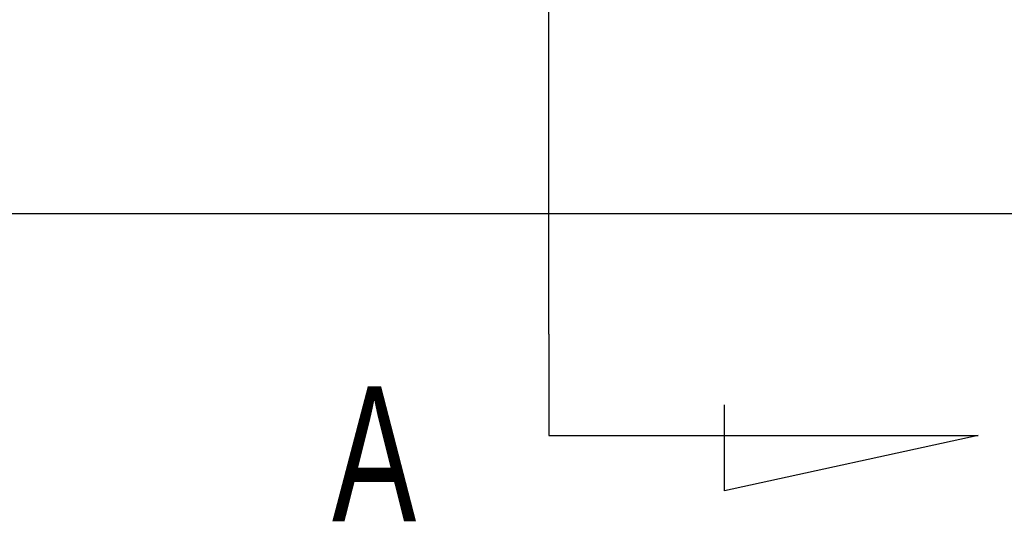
# Model space of a CAD drawing. Header units: millimetres. Extents: x -257 to 3135, y -1556 to 860.
# Tile 446 of 633: x 1324 to 1349, y -1012 to -999. Entities that reach past the tile are written whole.
import ezdxf

# ---------------------------------------------------------------- set-up
doc = ezdxf.new("R2010")
doc.units = ezdxf.units.MM
doc.layers.get('0').update_dxf_attribs({"linetype": 'CONTINUOUS'})
doc.styles.add('CHN', font='txt')

msp = doc.modelspace()

# ---------------------------------------------------------------- linework, layer by layer
for p, q in [((1337.553, -1006.924), (1337.553, -947.038)), ((1337.553, -1006.924), (1337.553, -1009.56)), ((1342.113, -1010.994), (1342.113, -1008.764)), ((1337.553, -1009.56), (1348.701, -1009.56)), ((1348.701, -1009.56), (1342.113, -1010.994))]:
    msp.add_line(p, q)
at = {"linetype": 'Continuous'}
for p, q in [((1333.704, -1003.808), (1236.001, -1003.808)), ((1636.001, -1003.808), (1333.704, -1003.808))]:
    msp.add_line(p, q, dxfattribs=at)

# ---------------------------------------------------------------- texts
at = {"style": 'CHN', "width": 0.7}
msp.add_text('A', height=3.5, dxfattribs=at).set_placement((1331.932, -1011.783))

doc.saveas('drawing.dxf')
